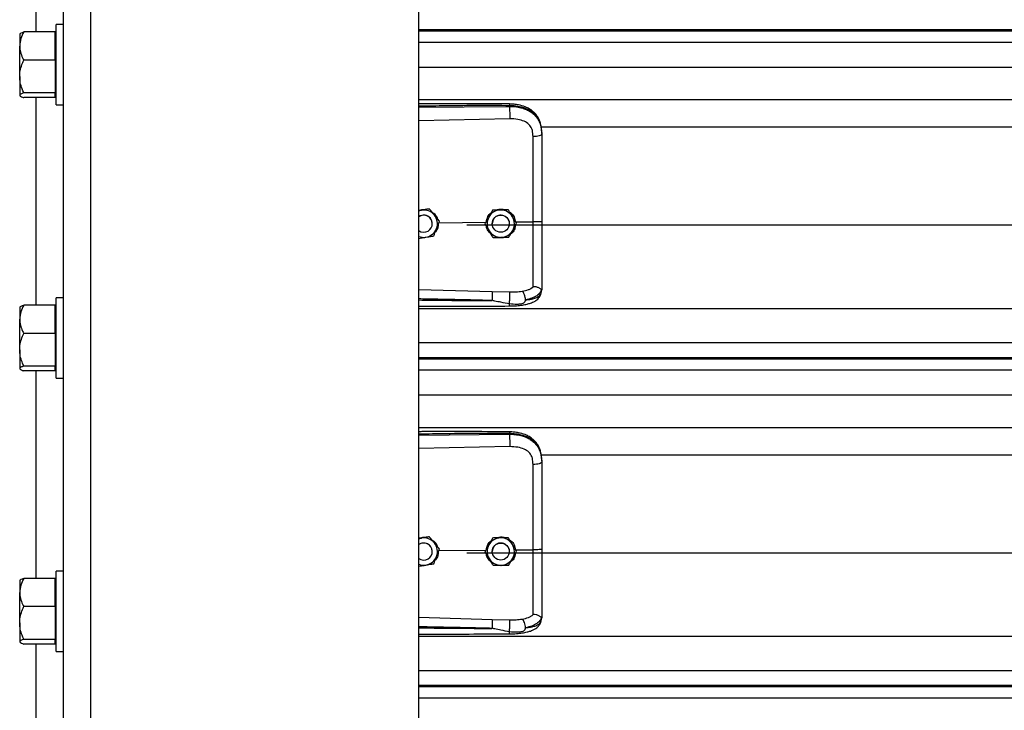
# Model space of a CAD drawing. Header units: inches. Extents: x 170 to 284, y 215 to 248.
# Tile 360 of 656: x 202.25 to 202.867, y 220.892 to 221.325. Entities that reach past the tile are written whole.
import ezdxf

# ---------------------------------------------------------------- set-up
doc = ezdxf.new("R2010")
doc.units = ezdxf.units.IN
doc.header["$LTSCALE"] = 0.25
doc.header["$MEASUREMENT"] = 0
doc.layers.add('RH FRONT OF HOOD', color=7, linetype='Continuous')

msp = doc.modelspace()

# ---------------------------------------------------------------- linework, layer by layer
at = {"layer": 'RH FRONT OF HOOD'}
for p, q in [((202.27776, 220.1328), (202.27776, 224.39328)), ((202.29488, 220.1328), (202.29488, 224.34448)), ((202.50032, 220.1328), (202.50032, 224.33325)), ((202.26064, 221.31755), (202.26064, 221.44767)), ((202.27776, 221.32216), (202.27317, 221.32216)), ((202.27317, 221.27186), (202.27317, 221.32216)), ((202.25059, 221.31649), (202.2504, 221.31627)), ((202.2504, 221.31627), (202.2504, 221.30872)), ((202.27262, 221.31755), (202.25297, 221.31755)), ((202.27262, 221.30872), (202.27262, 221.31755)), ((202.27317, 221.31627), (202.27262, 221.31627)), ((206.53264, 221.31889), (202.50032, 221.31889)), ((202.50032, 221.31825), (206.53264, 221.31825)), ((202.50032, 221.31123), (206.53264, 221.31123)), ((202.2504, 221.28963), (202.2504, 221.30872)), ((202.27262, 221.2999), (202.27262, 221.30872)), ((202.27262, 221.2999), (202.25297, 221.2999)), ((202.27262, 221.2999), (202.27262, 221.28963)), ((202.50032, 221.29555), (206.53264, 221.29555)), ((202.2504, 221.28963), (202.2504, 221.27791)), ((202.27262, 221.28963), (202.27262, 221.27936)), ((202.27262, 221.27936), (202.25297, 221.27936)), ((202.27262, 221.27791), (202.27262, 221.27936)), ((202.2504, 221.27791), (202.2504, 221.27774)), ((202.2504, 221.27774), (202.25059, 221.27752)), ((202.27262, 221.27646), (202.25297, 221.27646)), ((202.26064, 221.14634), (202.26064, 221.27646)), ((202.27262, 221.27646), (202.27262, 221.27791)), ((202.27262, 221.27774), (202.27317, 221.27774)), ((202.27317, 221.27186), (202.27776, 221.27186)), ((202.50032, 221.27516), (206.53264, 221.27516)), ((202.50032, 221.27041), (202.55717, 221.27095)), ((202.55717, 221.27095), (202.55717, 221.27136)), ((202.55727, 221.26316), (202.50032, 221.26195)), ((202.57687, 221.25808), (206.45609, 221.25808)), ((202.57737, 221.25402), (202.57737, 221.25354)), ((202.5021, 221.20588), (202.50032, 221.20559)), ((202.50698, 221.20668), (202.50605, 221.20653)), ((202.50698, 221.20668), (202.50698, 221.20668)), ((202.54662, 221.20592), (202.54662, 221.20592)), ((202.5565, 221.20607), (202.5565, 221.20607)), ((202.51286, 221.19804), (202.54256, 221.19833)), ((202.51323, 221.19902), (202.51323, 221.19902)), ((202.561, 221.1985), (202.57191, 221.19861)), ((202.50882, 221.19743), (202.50882, 221.19743)), ((202.53049, 221.19669), (206.50248, 221.19669)), ((202.5418, 221.19729), (202.5418, 221.19729)), ((202.54634, 221.19743), (202.54634, 221.19743)), ((202.55704, 221.19743), (202.55704, 221.19743)), ((202.56157, 221.19758), (202.56157, 221.19758)), ((202.50032, 221.15628), (202.54626, 221.15495)), ((202.54626, 221.15495), (202.55725, 221.15468)), ((202.57703, 221.15397), (202.57737, 221.15595)), ((202.57737, 221.15648), (202.57737, 221.15595)), ((202.27776, 221.15095), (202.27317, 221.15095)), ((202.27317, 221.10065), (202.27317, 221.15095)), ((202.25059, 221.14528), (202.2504, 221.14506)), ((202.2504, 221.14506), (202.2504, 221.13752)), ((202.27262, 221.14634), (202.25297, 221.14634)), ((202.27262, 221.13752), (202.27262, 221.14634)), ((202.27317, 221.14506), (202.27262, 221.14506)), ((202.50032, 221.14431), (206.53264, 221.14431)), ((202.2504, 221.11842), (202.2504, 221.13752)), ((202.27262, 221.12869), (202.27262, 221.13752)), ((202.27262, 221.12869), (202.25297, 221.12869)), ((202.27262, 221.12869), (202.27262, 221.11842)), ((202.2504, 221.11842), (202.2504, 221.1067)), ((202.27262, 221.11842), (202.27262, 221.10815)), ((202.50032, 221.12293), (206.53264, 221.12293)), ((206.53264, 221.11344), (202.50032, 221.11344)), ((202.50032, 221.1128), (206.53264, 221.1128)), ((202.2504, 221.1067), (202.2504, 221.10654)), ((202.2504, 221.10654), (202.25059, 221.10632)), ((202.27262, 221.10815), (202.25297, 221.10815)), ((202.27262, 221.1067), (202.27262, 221.10815)), ((202.27262, 221.10526), (202.27262, 221.1067)), ((202.27262, 221.10654), (202.27317, 221.10654)), ((202.50032, 221.10578), (206.53264, 221.10578)), ((202.27262, 221.10526), (202.25297, 221.10526)), ((202.26064, 220.97514), (202.26064, 221.10526)), ((202.27317, 221.10065), (202.27776, 221.10065)), ((202.50032, 221.0901), (206.53264, 221.0901)), ((202.50032, 221.06971), (206.53264, 221.06971)), ((202.50032, 221.06496), (202.55717, 221.0655)), ((202.55717, 221.0655), (202.55717, 221.06591)), ((202.55727, 221.05771), (202.50032, 221.0565)), ((202.57687, 221.05264), (206.45609, 221.05264)), ((202.57737, 221.04858), (202.57737, 221.04809)), ((202.50698, 221.00123), (202.50605, 221.00108)), ((202.50698, 221.00123), (202.50698, 221.00123)), ((202.54662, 221.00047), (202.54662, 221.00047)), ((202.5565, 221.00062), (202.5565, 221.00062)), ((202.5021, 221.00044), (202.50032, 221.00015)), ((202.50882, 220.99199), (202.50882, 220.99199)), ((202.51286, 220.99259), (202.54256, 220.99288)), ((202.51323, 220.99358), (202.51323, 220.99358)), ((202.53049, 220.99124), (206.50248, 220.99124)), ((202.5418, 220.99184), (202.5418, 220.99184)), ((202.54634, 220.99199), (202.54634, 220.99199)), ((202.55704, 220.99199), (202.55704, 220.99199)), ((202.561, 220.99305), (202.57191, 220.99316)), ((202.56157, 220.99214), (202.56157, 220.99214)), ((202.27776, 220.97974), (202.27317, 220.97974)), ((202.27317, 220.92944), (202.27317, 220.97974)), ((202.25059, 220.97408), (202.2504, 220.97385)), ((202.2504, 220.97385), (202.2504, 220.96631)), ((202.27262, 220.97514), (202.25297, 220.97514)), ((202.27262, 220.96631), (202.27262, 220.97514)), ((202.27317, 220.97385), (202.27262, 220.97385)), ((202.2504, 220.94722), (202.2504, 220.96631)), ((202.27262, 220.95749), (202.27262, 220.96631)), ((202.27262, 220.95749), (202.25297, 220.95749)), ((202.27262, 220.95749), (202.27262, 220.94722)), ((202.2504, 220.94722), (202.2504, 220.9355)), ((202.27262, 220.94722), (202.27262, 220.93694)), ((202.50032, 220.95083), (202.54626, 220.9495)), ((202.54626, 220.9495), (202.55725, 220.94924)), ((202.57703, 220.94852), (202.57737, 220.95051)), ((202.57737, 220.95104), (202.57737, 220.95051)), ((202.50032, 220.93886), (206.53264, 220.93886)), ((202.2504, 220.9355), (202.2504, 220.93533)), ((202.2504, 220.93533), (202.25059, 220.93511)), ((202.27262, 220.93694), (202.25297, 220.93694)), ((202.27262, 220.93405), (202.25297, 220.93405)), ((202.26064, 220.80393), (202.26064, 220.93405)), ((202.27262, 220.9355), (202.27262, 220.93694)), ((202.27262, 220.93405), (202.27262, 220.9355)), ((202.27262, 220.93533), (202.27317, 220.93533)), ((202.27317, 220.92944), (202.27776, 220.92944)), ((202.50032, 220.91748), (206.53264, 220.91748)), ((206.53264, 220.90799), (202.50032, 220.90799)), ((202.50032, 220.90736), (206.53264, 220.90736)), ((202.50032, 220.90034), (206.53264, 220.90034))]:
    msp.add_line(p, q, dxfattribs=at)
at = {"layer": 'RH FRONT OF HOOD', "flags": 128}
for points in [[(202.57737, 221.25354), (202.57726, 221.25324), (202.57695, 221.25296), (202.57645, 221.25269), (202.57578, 221.25246), (202.57495, 221.25227), (202.57401, 221.25212), (202.57298, 221.25203), (202.57191, 221.25199)], [(202.50032, 221.20539), (202.50101, 221.20563), (202.5021, 221.20588)], [(202.55628, 221.20018), (202.55688, 221.1987), (202.55704, 221.19743)], [(202.57737, 221.04809), (202.57726, 221.04779), (202.57695, 221.04751), (202.57645, 221.04724), (202.57578, 221.04701), (202.57495, 221.04682), (202.57401, 221.04667), (202.57298, 221.04658), (202.57191, 221.04654)], [(202.50032, 220.99995), (202.50101, 221.00018), (202.5021, 221.00044)], [(202.55628, 220.99473), (202.55688, 220.99326), (202.55704, 220.99199)]]:
    msp.add_lwpolyline(points, dxfattribs=at)
at = {"layer": 'RH FRONT OF HOOD'}
for centre in [(202.55169, 221.19743), (202.55169, 220.99199)]:
    msp.add_circle(centre, 0.00535, dxfattribs=at)
for centre, radius, start, end in [((202.50347, 221.19743), 0.00856, 39.24773, 99.24773), ((202.55169, 221.19743), 0.00856, 90.85968, 150.85968), ((202.55169, 221.19743), 0.00856, 30.85968, 90.85968), ((202.50347, 221.19743), 0.00535, 39.24773, 126.0719), ((202.50347, 221.19743), 0.00535, 300.00974, 126.0719), ((202.50347, 221.19743), 0.00535, 0, 39.24773), ((202.50347, 221.19743), 0.00856, 339.24773, 39.24773), ((202.55169, 221.19743), 0.00856, 150.85968, 210.85968), ((202.55169, 221.19743), 0.00535, 30.85968, 180), ((202.55169, 221.19743), 0.00856, 330.85968, 30.85968), ((202.50347, 221.19743), 0.00535, 233.9281, 300.00974), ((202.50347, 221.19743), 0.00856, 279.24773, 339.24773), ((202.55169, 221.19743), 0.00856, 210.85968, 270.85968), ((202.55169, 221.19743), 0.00856, 270.85968, 330.85968), ((202.50347, 221.19743), 0.00856, 248.40768, 279.24773), ((202.50347, 220.99199), 0.00856, 39.24773, 99.24773), ((202.55169, 220.99199), 0.00856, 90.85968, 150.85968), ((202.55169, 220.99199), 0.00856, 30.85968, 90.85968), ((202.50347, 220.99199), 0.00535, 39.24773, 126.0719), ((202.50347, 220.99199), 0.00535, 300.00974, 126.0719), ((202.50347, 220.99199), 0.00535, 0, 39.24773), ((202.50347, 220.99199), 0.00856, 339.24773, 39.24773), ((202.55169, 220.99199), 0.00856, 150.85968, 210.85968), ((202.55169, 220.99199), 0.00535, 30.85968, 180), ((202.55169, 220.99199), 0.00856, 330.85968, 30.85968), ((202.50347, 220.99199), 0.00856, 279.24773, 339.24773), ((202.50347, 220.99199), 0.00535, 233.9281, 300.00974), ((202.50347, 220.99199), 0.00856, 248.40768, 279.24773), ((202.55169, 220.99199), 0.00856, 210.85968, 270.85968), ((202.55169, 220.99199), 0.00856, 270.85968, 330.85968)]:
    msp.add_arc(centre, radius, start, end, dxfattribs=at)
for points, knots in [([(202.25297, 221.31755), (202.25229, 221.31618), (202.25092, 221.31338), (202.2504, 221.31033), (202.2504, 221.30877), (202.2504, 221.30872)], [0, 0, 0, 0, 0.484341, 0.986328, 1, 1, 1, 1]), ([(202.25066, 221.31643), (202.25071, 221.31652), (202.25089, 221.31682), (202.25185, 221.3172), (202.25271, 221.31747), (202.25297, 221.31755)], [0, 0, 0, 0, 0.237471, 0.77815, 1, 1, 1, 1]), ([(202.2504, 221.30872), (202.25049, 221.30749), (202.25069, 221.30497), (202.25185, 221.30205), (202.25271, 221.30038), (202.25297, 221.2999)], [0, 0, 0, 0, 0.4062906, 0.8272664, 1, 1, 1, 1]), ([(202.2504, 221.28963), (202.2504, 221.28986), (202.25042, 221.2914), (202.25084, 221.29427), (202.25187, 221.29745), (202.25269, 221.29929), (202.25297, 221.2999)], [0, 0, 0, 0, 0.066532, 0.435283, 0.814551, 1, 1, 1, 1]), ([(202.25297, 221.27936), (202.25258, 221.28023), (202.25168, 221.28228), (202.25064, 221.28571), (202.25048, 221.28831), (202.2504, 221.28963)], [0, 0, 0, 0, 0.26546, 0.628076, 1, 1, 1, 1]), ([(202.25297, 221.27936), (202.25229, 221.27913), (202.25092, 221.27867), (202.2504, 221.27817), (202.2504, 221.27792), (202.2504, 221.27791)], [0, 0, 0, 0, 0.484341, 0.986328, 1, 1, 1, 1]), ([(202.2504, 221.27791), (202.25049, 221.27771), (202.25069, 221.27729), (202.25185, 221.27681), (202.25271, 221.27654), (202.25297, 221.27646)], [0, 0, 0, 0, 0.406291, 0.827266, 1, 1, 1, 1]), ([(202.55715, 221.27245), (202.54794, 221.27252), (202.52985, 221.27265), (202.5109, 221.2726), (202.50118, 221.27254), (202.50032, 221.27254)], [0, 0, 0, 0, 0.486583, 0.954841, 1, 1, 1, 1]), ([(202.57728, 221.25607), (202.57716, 221.25714), (202.57695, 221.25908), (202.5762, 221.26159), (202.57534, 221.2635), (202.57427, 221.26526), (202.57295, 221.26685), (202.57148, 221.26814), (202.57011, 221.2691), (202.56867, 221.26993), (202.56629, 221.271), (202.56335, 221.27181), (202.56004, 221.27234), (202.55815, 221.27241), (202.55715, 221.27245)], [0, 0, 0, 0, 0.108447, 0.196305, 0.269183, 0.327997, 0.41496, 0.491641, 0.538976, 0.594191, 0.669415, 0.814855, 0.902261, 1, 1, 1, 1]), ([(202.55715, 221.27244), (202.55715, 221.27244), (202.55716, 221.27245), (202.55716, 221.27234), (202.55717, 221.27205), (202.55717, 221.27163), (202.55717, 221.27136)], [0, 0, 0, 0, 0.097876, 0.335386, 0.567961, 1, 1, 1, 1]), ([(202.55717, 221.27136), (202.55087, 221.2714), (202.53763, 221.27148), (202.51868, 221.2713), (202.50604, 221.27108), (202.50032, 221.27098)], [0, 0, 0, 0, 0.33267, 0.698436, 1, 1, 1, 1]), ([(202.57737, 221.25402), (202.5773, 221.25538), (202.57719, 221.25794), (202.57622, 221.26143), (202.57493, 221.26384), (202.57356, 221.26555), (202.57248, 221.26659), (202.57142, 221.26742), (202.57043, 221.26808), (202.5692, 221.26877), (202.5676, 221.2695), (202.56494, 221.27041), (202.5614, 221.27117), (202.5585, 221.2713), (202.55717, 221.27136)], [0, 0, 0, 0, 0.130716, 0.246761, 0.357793, 0.417097, 0.479148, 0.517715, 0.55909, 0.603295, 0.663348, 0.735369, 0.879208, 1, 1, 1, 1]), ([(202.55717, 221.27095), (202.55719, 221.27037), (202.55724, 221.26918), (202.55728, 221.26695), (202.55729, 221.26477), (202.55728, 221.26368), (202.55727, 221.26316)], [0, 0, 0, 0, 0.240694, 0.5, 0.759306, 1, 1, 1, 1]), ([(202.55717, 221.27095), (202.55837, 221.27092), (202.5608, 221.27085), (202.56413, 221.27023), (202.56711, 221.26929), (202.56964, 221.26808), (202.57189, 221.26653), (202.57375, 221.2647), (202.57524, 221.26256), (202.57641, 221.26001), (202.57721, 221.25693), (202.57731, 221.25468), (202.57737, 221.25354)], [0, 0, 0, 0, 0.109401, 0.222347, 0.315179, 0.410223, 0.501275, 0.594601, 0.683449, 0.774533, 0.885821, 1, 1, 1, 1]), ([(202.57148, 221.25592), (202.57148, 221.25592), (202.57138, 221.25628), (202.57089, 221.25769), (202.56935, 221.25989), (202.56628, 221.26179), (202.56217, 221.263), (202.55901, 221.2631), (202.55727, 221.26316)], [0, 0, 0, 0, 0.000004, 0.065095, 0.26167, 0.475311, 0.709366, 1, 1, 1, 1]), ([(202.57191, 221.25199), (202.57184, 221.25331), (202.57177, 221.25464), (202.57148, 221.25592), (202.57148, 221.25592)], [0, 0, 0, 0, 0.99998, 1, 1, 1, 1]), ([(202.57737, 221.25354), (202.57737, 221.24991), (202.57737, 221.24264), (202.57737, 221.23155), (202.57737, 221.22037), (202.57737, 221.2094), (202.57737, 221.20216), (202.57737, 221.19868)], [0, 0, 0, 0, 0.202757, 0.406104, 0.60886, 0.812207, 1, 1, 1, 1]), ([(202.57191, 221.19861), (202.57191, 221.19861), (202.57191, 221.20199), (202.57191, 221.20904), (202.57191, 221.21971), (202.57191, 221.23059), (202.57191, 221.24138), (202.57191, 221.24845), (202.57191, 221.25199)], [0, 0, 0, 0, 0.000001, 0.187792, 0.390844, 0.593896, 0.796948, 1, 1, 1, 1]), ([(202.50032, 221.20571), (202.50116, 221.20599), (202.50257, 221.20647), (202.50404, 221.20635), (202.50464, 221.2063)], [0, 0, 0, 0, 0.5943977, 1, 1, 1, 1]), ([(202.50698, 221.20668), (202.5063, 221.20657), (202.50493, 221.20635), (202.50327, 221.20607), (202.50232, 221.20592), (202.5021, 221.20588)], [0, 0, 0, 0, 0.4299704, 0.8700602, 1, 1, 1, 1]), ([(202.5101, 221.20285), (202.50998, 221.203), (202.50901, 221.20419), (202.50795, 221.20549), (202.50707, 221.20656), (202.50698, 221.20668)], [0, 0, 0, 0, 0.115647, 0.904534, 1, 1, 1, 1]), ([(202.5101, 221.20285), (202.50998, 221.203), (202.50901, 221.20419), (202.50795, 221.20549), (202.50707, 221.20656), (202.50698, 221.20668)], [0, 0, 0, 0, 0.115647, 0.904534, 1, 1, 1, 1]), ([(202.50825, 221.20498), (202.5089, 221.20456), (202.51039, 221.20357), (202.51169, 221.20184), (202.51197, 221.2006), (202.51202, 221.20036)], [0, 0, 0, 0, 0.381422, 0.875754, 1, 1, 1, 1]), ([(202.54272, 221.19893), (202.54288, 221.19969), (202.54326, 221.20144), (202.54439, 221.20328), (202.54543, 221.20401), (202.54563, 221.20415)], [0, 0, 0, 0, 0.377677, 0.881161, 1, 1, 1, 1]), ([(202.54662, 221.20592), (202.54628, 221.20532), (202.54561, 221.20411), (202.54479, 221.20264), (202.54432, 221.2018), (202.54421, 221.2016)], [0, 0, 0, 0, 0.42997, 0.87006, 1, 1, 1, 1]), ([(202.54662, 221.20592), (202.54628, 221.20532), (202.54561, 221.20411), (202.54479, 221.20264), (202.54432, 221.2018), (202.54421, 221.2016)], [0, 0, 0, 0, 0.42997, 0.87006, 1, 1, 1, 1]), ([(202.55156, 221.206), (202.55029, 221.20598), (202.54859, 221.20595), (202.54701, 221.20593), (202.54662, 221.20592)], [0, 0, 0, 0, 0.749773, 1, 1, 1, 1]), ([(202.55156, 221.20599), (202.55029, 221.20597), (202.54859, 221.20595), (202.54701, 221.20593), (202.54662, 221.20592)], [0, 0, 0, 0, 0.749773, 1, 1, 1, 1]), ([(202.54876, 221.20595), (202.54933, 221.20617), (202.55051, 221.20661), (202.55256, 221.20666), (202.55389, 221.20626), (202.55461, 221.20604)], [0, 0, 0, 0, 0.30274, 0.628644, 1, 1, 1, 1]), ([(202.5565, 221.20607), (202.55581, 221.20606), (202.55443, 221.20604), (202.55274, 221.20601), (202.55178, 221.206), (202.55156, 221.20599)], [0, 0, 0, 0, 0.42997, 0.87006, 1, 1, 1, 1]), ([(202.5565, 221.20607), (202.55581, 221.20606), (202.55443, 221.20604), (202.55274, 221.20601), (202.55178, 221.206), (202.55156, 221.206)], [0, 0, 0, 0, 0.42997, 0.87006, 1, 1, 1, 1]), ([(202.55903, 221.20183), (202.55893, 221.20199), (202.55815, 221.20331), (202.55729, 221.20475), (202.55658, 221.20594), (202.5565, 221.20607)], [0, 0, 0, 0, 0.115647, 0.904534, 1, 1, 1, 1]), ([(202.55903, 221.20183), (202.55893, 221.202), (202.55815, 221.20331), (202.55729, 221.20475), (202.55658, 221.20594), (202.5565, 221.20607)], [0, 0, 0, 0, 0.115647, 0.904534, 1, 1, 1, 1]), ([(202.55737, 221.20461), (202.55762, 221.20446), (202.55875, 221.20377), (202.56023, 221.20168), (202.56073, 221.19958), (202.561, 221.1985)], [0, 0, 0, 0, 0.117443, 0.542782, 1, 1, 1, 1]), ([(202.51323, 221.19902), (202.51297, 221.19935), (202.51197, 221.20057), (202.51089, 221.20188), (202.5101, 221.20285)], [0, 0, 0, 0, 0.264307, 1, 1, 1, 1]), ([(202.51323, 221.19902), (202.51297, 221.19935), (202.51197, 221.20057), (202.51089, 221.20189), (202.5101, 221.20285)], [0, 0, 0, 0, 0.264307, 1, 1, 1, 1]), ([(202.51148, 221.1944), (202.51193, 221.19559), (202.51253, 221.19718), (202.51309, 221.19865), (202.51323, 221.19902)], [0, 0, 0, 0, 0.749773, 1, 1, 1, 1]), ([(202.54421, 221.2016), (202.54359, 221.20049), (202.54276, 221.19901), (202.54199, 221.19763), (202.5418, 221.19729)], [0, 0, 0, 0, 0.7497734, 1, 1, 1, 1]), ([(202.54421, 221.2016), (202.54359, 221.20049), (202.54276, 221.19901), (202.54199, 221.19763), (202.5418, 221.19729)], [0, 0, 0, 0, 0.749773, 1, 1, 1, 1]), ([(202.56157, 221.19758), (202.56136, 221.19794), (202.56054, 221.1993), (202.55967, 221.20075), (202.55903, 221.20183)], [0, 0, 0, 0, 0.264307, 1, 1, 1, 1]), ([(202.56157, 221.19758), (202.56136, 221.19794), (202.56054, 221.1993), (202.55967, 221.20076), (202.55903, 221.20183)], [0, 0, 0, 0, 0.264307, 1, 1, 1, 1]), ([(202.57737, 221.19868), (202.57729, 221.19866), (202.57712, 221.19864), (202.57587, 221.19861), (202.57407, 221.1986), (202.57263, 221.1986), (202.57191, 221.19861)], [0, 0, 0, 0, 0.250001, 0.500001, 0.750001, 1, 1, 1, 1]), ([(202.57191, 221.15792), (202.57191, 221.15818), (202.57191, 221.15975), (202.57191, 221.16318), (202.57191, 221.16879), (202.57191, 221.17523), (202.57191, 221.18245), (202.57191, 221.19033), (202.57191, 221.19585), (202.57191, 221.19861), (202.57191, 221.19861)], [0, 0, 0, 0, 0.031558, 0.189146, 0.346734, 0.504328, 0.661923, 0.83096, 0.999998, 1, 1, 1, 1]), ([(202.57737, 221.19868), (202.57737, 221.19564), (202.57737, 221.18946), (202.57737, 221.18068), (202.57737, 221.17251), (202.57737, 221.16593), (202.57737, 221.16054), (202.57737, 221.15784), (202.57737, 221.15648)], [0, 0, 0, 0, 0.187091, 0.380392, 0.555876, 0.736448, 0.867195, 1, 1, 1, 1]), ([(202.50973, 221.18978), (202.50997, 221.19042), (202.51046, 221.19171), (202.51106, 221.19329), (202.5114, 221.1942), (202.51148, 221.1944)], [0, 0, 0, 0, 0.42997, 0.87006, 1, 1, 1, 1]), ([(202.51256, 221.19727), (202.51249, 221.19644), (202.51233, 221.19468), (202.51148, 221.19287), (202.51069, 221.19217), (202.5106, 221.19209)], [0, 0, 0, 0, 0.439592, 0.936516, 1, 1, 1, 1]), ([(202.54434, 221.19304), (202.54424, 221.19321), (202.54345, 221.19452), (202.54259, 221.19596), (202.54188, 221.19716), (202.5418, 221.19729)], [0, 0, 0, 0, 0.115647, 0.904534, 1, 1, 1, 1]), ([(202.54562, 221.1909), (202.54497, 221.19156), (202.54362, 221.19293), (202.54272, 221.1948), (202.54267, 221.19582), (202.54267, 221.19583)], [0, 0, 0, 0, 0.479701, 0.993135, 1, 1, 1, 1]), ([(202.54687, 221.1888), (202.54666, 221.18916), (202.54585, 221.19052), (202.54498, 221.19197), (202.54434, 221.19304)], [0, 0, 0, 0, 0.264307, 1, 1, 1, 1]), ([(202.55676, 221.18895), (202.55709, 221.18955), (202.55776, 221.19076), (202.55858, 221.19223), (202.55906, 221.19307), (202.55916, 221.19327)], [0, 0, 0, 0, 0.42997, 0.87006, 1, 1, 1, 1]), ([(202.56089, 221.19636), (202.56078, 221.19565), (202.56051, 221.19398), (202.55936, 221.19206), (202.55823, 221.1912), (202.55786, 221.19093)], [0, 0, 0, 0, 0.335649, 0.786425, 1, 1, 1, 1]), ([(202.55916, 221.19327), (202.55978, 221.19438), (202.56061, 221.19586), (202.56138, 221.19724), (202.56157, 221.19758)], [0, 0, 0, 0, 0.7497734, 1, 1, 1, 1]), ([(202.50032, 221.18825), (202.50088, 221.18834), (202.50214, 221.18854), (202.50368, 221.18879), (202.50463, 221.18895), (202.50485, 221.18899)], [0, 0, 0, 0, 0.38442, 0.859677, 1, 1, 1, 1]), ([(202.50485, 221.18899), (202.50611, 221.18919), (202.50778, 221.18946), (202.50934, 221.18972), (202.50973, 221.18978)], [0, 0, 0, 0, 0.749773, 1, 1, 1, 1]), ([(202.54687, 221.1888), (202.54756, 221.18881), (202.54894, 221.18883), (202.55063, 221.18886), (202.55159, 221.18887), (202.55181, 221.18888)], [0, 0, 0, 0, 0.42997, 0.87006, 1, 1, 1, 1]), ([(202.55396, 221.18891), (202.55386, 221.18887), (202.55309, 221.18857), (202.55179, 221.18851), (202.55069, 221.18876), (202.55029, 221.18885)], [0, 0, 0, 0, 0.081672, 0.673462, 1, 1, 1, 1]), ([(202.55181, 221.18888), (202.55309, 221.18889), (202.55478, 221.18892), (202.55636, 221.18894), (202.55676, 221.18895)], [0, 0, 0, 0, 0.749773, 1, 1, 1, 1]), ([(202.54626, 221.15495), (202.54627, 221.15471), (202.54628, 221.15434), (202.54627, 221.15348), (202.54627, 221.1527), (202.54625, 221.15184), (202.54623, 221.15068), (202.5462, 221.14984), (202.54618, 221.14929)], [0, 0, 0, 0, 0.239451, 0.368346, 0.499976, 0.631611, 0.760516, 1, 1, 1, 1]), ([(202.55716, 221.14711), (202.55718, 221.14735), (202.55721, 221.14786), (202.55725, 221.14887), (202.55729, 221.15006), (202.55731, 221.15133), (202.55732, 221.15253), (202.55731, 221.15353), (202.55728, 221.15427), (202.55726, 221.15455), (202.55725, 221.15468)], [0, 0, 0, 0, 0.1098512, 0.2317256, 0.3631777, 0.5, 0.6368223, 0.7682744, 0.8901488, 1, 1, 1, 1]), ([(202.55725, 221.15468), (202.5586, 221.15468), (202.5613, 221.15466), (202.56381, 221.15495), (202.56506, 221.15509)], [0, 0, 0, 0, 0.500392, 1, 1, 1, 1]), ([(202.56507, 221.15509), (202.56645, 221.15538), (202.56853, 221.15582), (202.57071, 221.15686), (202.57151, 221.15756), (202.57191, 221.15792)], [0, 0, 0, 0, 0.490199, 0.7438847, 1, 1, 1, 1]), ([(202.56716, 221.14969), (202.56714, 221.15022), (202.56709, 221.15132), (202.56661, 221.15298), (202.56591, 221.15437), (202.56534, 221.15486), (202.56507, 221.15509)], [0, 0, 0, 0, 0.240562, 0.499746, 0.759069, 1, 1, 1, 1]), ([(202.57717, 221.15623), (202.5769, 221.15551), (202.57633, 221.15403), (202.57428, 221.15219), (202.57129, 221.15064), (202.56856, 221.15001), (202.56716, 221.14969)], [0, 0, 0, 0, 0.230526, 0.473488, 0.729738, 1, 1, 1, 1]), ([(202.57717, 221.15623), (202.57712, 221.15622), (202.57702, 221.15621), (202.57673, 221.15639), (202.57626, 221.15672), (202.57539, 221.1573), (202.57391, 221.15792), (202.57257, 221.15792), (202.57191, 221.15792)], [0, 0, 0, 0, 0.1136769, 0.2333502, 0.3620694, 0.5019164, 0.7557449, 1, 1, 1, 1]), ([(202.57737, 221.15648), (202.57737, 221.15648), (202.57737, 221.15647), (202.57736, 221.15637), (202.57726, 221.15629), (202.57717, 221.15622)], [0, 0, 0, 0, 0.011935, 0.118982, 1, 1, 1, 1]), ([(202.54618, 221.14929), (202.54228, 221.14939), (202.53401, 221.1496), (202.5209, 221.14988), (202.50995, 221.15009), (202.50294, 221.15022), (202.50076, 221.15026), (202.50032, 221.15027)], [0, 0, 0, 0, 0.25516, 0.541071, 0.857735, 0.971288, 1, 1, 1, 1]), ([(202.50032, 221.14962), (202.50292, 221.14959), (202.50799, 221.14953), (202.51555, 221.14945), (202.5232, 221.14938), (202.53096, 221.14933), (202.53868, 221.14929), (202.54372, 221.14929), (202.54618, 221.14929)], [0, 0, 0, 0, 0.169941, 0.331425, 0.494842, 0.670531, 0.838916, 1, 1, 1, 1]), ([(202.55716, 221.14711), (202.55538, 221.14746), (202.55232, 221.14805), (202.54889, 221.14877), (202.54715, 221.14913), (202.54665, 221.14923), (202.5465, 221.14926), (202.54645, 221.14927)], [0, 0, 0, 0, 0.50228, 0.861696, 0.958427, 0.986103, 1, 1, 1, 1]), ([(202.55711, 221.14586), (202.5586, 221.1459), (202.56138, 221.14596), (202.56512, 221.14639), (202.56799, 221.14695), (202.57009, 221.14755), (202.57168, 221.14816), (202.57305, 221.14886), (202.57433, 221.14974), (202.57545, 221.15082), (202.57647, 221.15223), (202.57682, 221.15334), (202.57701, 221.15392)], [0, 0, 0, 0, 0.169691, 0.317141, 0.442436, 0.538436, 0.608329, 0.684096, 0.742678, 0.815168, 0.901564, 1, 1, 1, 1]), ([(202.56717, 221.14969), (202.56709, 221.14932), (202.56699, 221.1488), (202.56661, 221.1482), (202.56619, 221.14777), (202.56539, 221.14733), (202.56391, 221.14697), (202.56115, 221.14673), (202.55876, 221.14696), (202.55716, 221.14711)], [0, 0, 0, 0, 0.100127, 0.139586, 0.189714, 0.258234, 0.369736, 0.580348, 1, 1, 1, 1]), ([(202.56717, 221.14969), (202.56771, 221.14975), (202.56902, 221.14989), (202.57042, 221.15011), (202.57137, 221.15031), (202.5726, 221.15059), (202.57429, 221.15115), (202.57611, 221.15228), (202.57672, 221.15339), (202.57703, 221.15397)], [0, 0, 0, 0, 0.109188, 0.260819, 0.307798, 0.335524, 0.562789, 0.774954, 1, 1, 1, 1]), ([(202.25297, 221.14634), (202.25229, 221.14497), (202.25092, 221.14218), (202.2504, 221.13913), (202.2504, 221.13756), (202.2504, 221.13752)], [0, 0, 0, 0, 0.484341, 0.986328, 1, 1, 1, 1]), ([(202.25066, 221.14523), (202.25071, 221.14532), (202.25089, 221.14562), (202.25185, 221.14599), (202.25271, 221.14626), (202.25297, 221.14634)], [0, 0, 0, 0, 0.237471, 0.77815, 1, 1, 1, 1]), ([(202.50032, 221.14572), (202.50399, 221.14572), (202.51546, 221.14573), (202.53439, 221.14575), (202.54966, 221.14583), (202.55711, 221.14586)], [0, 0, 0, 0, 0.1936599, 0.6060178, 1, 1, 1, 1]), ([(202.55711, 221.14588), (202.55711, 221.14588), (202.55712, 221.14581), (202.55713, 221.146), (202.55715, 221.14633), (202.55715, 221.14676), (202.55716, 221.14705), (202.55716, 221.14711)], [0, 0, 0, 0, 0.034367, 0.324567, 0.621015, 0.917463, 1, 1, 1, 1]), ([(202.2504, 221.13752), (202.25049, 221.13628), (202.25069, 221.13377), (202.25185, 221.13084), (202.25271, 221.12918), (202.25297, 221.12869)], [0, 0, 0, 0, 0.4062906, 0.8272664, 1, 1, 1, 1]), ([(202.2504, 221.11842), (202.2504, 221.11866), (202.25042, 221.1202), (202.25084, 221.12307), (202.25187, 221.12624), (202.25269, 221.12809), (202.25297, 221.12869)], [0, 0, 0, 0, 0.066532, 0.435283, 0.814551, 1, 1, 1, 1]), ([(202.25297, 221.10815), (202.25258, 221.10902), (202.25168, 221.11108), (202.25064, 221.11451), (202.25048, 221.11711), (202.2504, 221.11842)], [0, 0, 0, 0, 0.26546, 0.628076, 1, 1, 1, 1]), ([(202.25297, 221.10815), (202.25229, 221.10792), (202.25092, 221.10747), (202.2504, 221.10697), (202.2504, 221.10671), (202.2504, 221.1067)], [0, 0, 0, 0, 0.4843414, 0.9863277, 1, 1, 1, 1]), ([(202.2504, 221.1067), (202.25049, 221.1065), (202.25069, 221.10609), (202.25185, 221.10561), (202.25271, 221.10533), (202.25297, 221.10526)], [0, 0, 0, 0, 0.406291, 0.827266, 1, 1, 1, 1]), ([(202.55715, 221.067), (202.54794, 221.06707), (202.52985, 221.06721), (202.5109, 221.06715), (202.50118, 221.0671), (202.50032, 221.06709)], [0, 0, 0, 0, 0.486583, 0.954841, 1, 1, 1, 1]), ([(202.55717, 221.06591), (202.55087, 221.06595), (202.53763, 221.06603), (202.51868, 221.06585), (202.50604, 221.06563), (202.50032, 221.06553)], [0, 0, 0, 0, 0.33267, 0.698436, 1, 1, 1, 1]), ([(202.57728, 221.05062), (202.57716, 221.05169), (202.57695, 221.05363), (202.5762, 221.05615), (202.57534, 221.05806), (202.57427, 221.05981), (202.57295, 221.0614), (202.57148, 221.06269), (202.57011, 221.06365), (202.56867, 221.06448), (202.56629, 221.06555), (202.56335, 221.06636), (202.56004, 221.06689), (202.55815, 221.06697), (202.55715, 221.067)], [0, 0, 0, 0, 0.108447, 0.196305, 0.269183, 0.327997, 0.41496, 0.491641, 0.538976, 0.594191, 0.669415, 0.814855, 0.902261, 1, 1, 1, 1]), ([(202.55715, 221.06699), (202.55715, 221.06699), (202.55716, 221.06701), (202.55716, 221.06689), (202.55717, 221.0666), (202.55717, 221.06618), (202.55717, 221.06591)], [0, 0, 0, 0, 0.097876, 0.335386, 0.567961, 1, 1, 1, 1]), ([(202.57737, 221.04858), (202.5773, 221.04993), (202.57719, 221.05249), (202.57622, 221.05599), (202.57493, 221.0584), (202.57356, 221.0601), (202.57248, 221.06114), (202.57142, 221.06197), (202.57043, 221.06263), (202.5692, 221.06333), (202.5676, 221.06405), (202.56494, 221.06496), (202.5614, 221.06572), (202.5585, 221.06585), (202.55717, 221.06591)], [0, 0, 0, 0, 0.130716, 0.246761, 0.357793, 0.417097, 0.479148, 0.517715, 0.55909, 0.603295, 0.663348, 0.735369, 0.879208, 1, 1, 1, 1]), ([(202.55717, 221.0655), (202.55719, 221.06492), (202.55724, 221.06373), (202.55728, 221.0615), (202.55729, 221.05933), (202.55728, 221.05824), (202.55727, 221.05771)], [0, 0, 0, 0, 0.240694, 0.5, 0.759306, 1, 1, 1, 1]), ([(202.55717, 221.0655), (202.55837, 221.06547), (202.5608, 221.0654), (202.56413, 221.06479), (202.56711, 221.06384), (202.56964, 221.06263), (202.57189, 221.06108), (202.57375, 221.05925), (202.57524, 221.05711), (202.57641, 221.05456), (202.57721, 221.05148), (202.57731, 221.04923), (202.57737, 221.04809)], [0, 0, 0, 0, 0.109401, 0.222347, 0.315179, 0.410223, 0.501275, 0.594601, 0.683449, 0.774533, 0.885821, 1, 1, 1, 1]), ([(202.57148, 221.05047), (202.57148, 221.05047), (202.57138, 221.05083), (202.57089, 221.05224), (202.56935, 221.05444), (202.56628, 221.05635), (202.56217, 221.05756), (202.55901, 221.05766), (202.55727, 221.05771)], [0, 0, 0, 0, 0.000004, 0.065095, 0.26167, 0.475311, 0.709366, 1, 1, 1, 1]), ([(202.57191, 221.04654), (202.57184, 221.04787), (202.57177, 221.04919), (202.57148, 221.05047), (202.57148, 221.05047)], [0, 0, 0, 0, 0.99998, 1, 1, 1, 1]), ([(202.57191, 220.99316), (202.57191, 220.99316), (202.57191, 220.99655), (202.57191, 221.00359), (202.57191, 221.01426), (202.57191, 221.02514), (202.57191, 221.03593), (202.57191, 221.043), (202.57191, 221.04654)], [0, 0, 0, 0, 0.000001, 0.187792, 0.390844, 0.593896, 0.796948, 1, 1, 1, 1]), ([(202.57737, 221.04809), (202.57737, 221.04446), (202.57737, 221.03719), (202.57737, 221.02611), (202.57737, 221.01492), (202.57737, 221.00396), (202.57737, 220.99671), (202.57737, 220.99323)], [0, 0, 0, 0, 0.202757, 0.406104, 0.60886, 0.812207, 1, 1, 1, 1]), ([(202.50032, 221.00027), (202.50116, 221.00055), (202.50257, 221.00102), (202.50404, 221.0009), (202.50464, 221.00085)], [0, 0, 0, 0, 0.594398, 1, 1, 1, 1]), ([(202.50698, 221.00123), (202.5063, 221.00112), (202.50493, 221.0009), (202.50327, 221.00063), (202.50232, 221.00047), (202.5021, 221.00044)], [0, 0, 0, 0, 0.42997, 0.87006, 1, 1, 1, 1]), ([(202.5101, 220.9974), (202.50998, 220.99755), (202.50901, 220.99874), (202.50795, 221.00004), (202.50707, 221.00111), (202.50698, 221.00123)], [0, 0, 0, 0, 0.1156469, 0.9045343, 1, 1, 1, 1]), ([(202.5101, 220.9974), (202.50998, 220.99756), (202.50901, 220.99874), (202.50795, 221.00004), (202.50707, 221.00112), (202.50698, 221.00123)], [0, 0, 0, 0, 0.115647, 0.904534, 1, 1, 1, 1]), ([(202.54662, 221.00047), (202.54628, 220.99987), (202.54561, 220.99866), (202.54479, 220.99719), (202.54432, 220.99635), (202.54421, 220.99616)], [0, 0, 0, 0, 0.42997, 0.87006, 1, 1, 1, 1]), ([(202.54662, 221.00047), (202.54628, 220.99988), (202.54561, 220.99867), (202.54479, 220.99719), (202.54432, 220.99635), (202.54421, 220.99616)], [0, 0, 0, 0, 0.42997, 0.87006, 1, 1, 1, 1]), ([(202.55156, 221.00055), (202.55029, 221.00053), (202.54859, 221.0005), (202.54701, 221.00048), (202.54662, 221.00047)], [0, 0, 0, 0, 0.749773, 1, 1, 1, 1]), ([(202.55156, 221.00055), (202.55029, 221.00053), (202.54859, 221.0005), (202.54701, 221.00048), (202.54662, 221.00047)], [0, 0, 0, 0, 0.749773, 1, 1, 1, 1]), ([(202.54876, 221.00051), (202.54933, 221.00072), (202.55051, 221.00116), (202.55256, 221.00122), (202.55389, 221.00081), (202.55461, 221.00059)], [0, 0, 0, 0, 0.30274, 0.628644, 1, 1, 1, 1]), ([(202.5565, 221.00062), (202.55581, 221.00061), (202.55443, 221.00059), (202.55274, 221.00056), (202.55178, 221.00055), (202.55156, 221.00055)], [0, 0, 0, 0, 0.4299704, 0.8700602, 1, 1, 1, 1]), ([(202.5565, 221.00062), (202.55581, 221.00061), (202.55443, 221.00059), (202.55274, 221.00057), (202.55178, 221.00055), (202.55156, 221.00055)], [0, 0, 0, 0, 0.42997, 0.87006, 1, 1, 1, 1]), ([(202.55903, 220.99638), (202.55893, 220.99655), (202.55815, 220.99786), (202.55729, 220.9993), (202.55658, 221.00049), (202.5565, 221.00062)], [0, 0, 0, 0, 0.115647, 0.904534, 1, 1, 1, 1]), ([(202.55903, 220.99638), (202.55893, 220.99655), (202.55815, 220.99786), (202.55729, 220.9993), (202.55658, 221.00049), (202.5565, 221.00062)], [0, 0, 0, 0, 0.115647, 0.904534, 1, 1, 1, 1]), ([(202.50825, 220.99954), (202.5089, 220.99911), (202.51039, 220.99813), (202.51169, 220.99639), (202.51197, 220.99516), (202.51202, 220.99491)], [0, 0, 0, 0, 0.381422, 0.875754, 1, 1, 1, 1]), ([(202.51323, 220.99358), (202.51297, 220.9939), (202.51197, 220.99512), (202.51089, 220.99644), (202.5101, 220.9974)], [0, 0, 0, 0, 0.264307, 1, 1, 1, 1]), ([(202.51323, 220.99358), (202.51297, 220.9939), (202.51197, 220.99512), (202.51089, 220.99644), (202.5101, 220.9974)], [0, 0, 0, 0, 0.264307, 1, 1, 1, 1]), ([(202.54421, 220.99616), (202.54359, 220.99504), (202.54276, 220.99356), (202.54199, 220.99218), (202.5418, 220.99184)], [0, 0, 0, 0, 0.749773, 1, 1, 1, 1]), ([(202.54421, 220.99616), (202.54359, 220.99505), (202.54276, 220.99356), (202.54199, 220.99219), (202.5418, 220.99184)], [0, 0, 0, 0, 0.749773, 1, 1, 1, 1]), ([(202.54272, 220.99349), (202.54288, 220.99424), (202.54326, 220.99599), (202.54439, 220.99783), (202.54543, 220.99856), (202.54563, 220.9987)], [0, 0, 0, 0, 0.377677, 0.881161, 1, 1, 1, 1]), ([(202.55737, 220.99916), (202.55762, 220.99901), (202.55875, 220.99833), (202.56023, 220.99623), (202.56073, 220.99414), (202.561, 220.99305)], [0, 0, 0, 0, 0.117443, 0.542782, 1, 1, 1, 1]), ([(202.56157, 220.99214), (202.56136, 220.99249), (202.56054, 220.99385), (202.55967, 220.99531), (202.55903, 220.99638)], [0, 0, 0, 0, 0.264307, 1, 1, 1, 1]), ([(202.56157, 220.99214), (202.56136, 220.9925), (202.56054, 220.99385), (202.55967, 220.99531), (202.55903, 220.99638)], [0, 0, 0, 0, 0.2643068, 1, 1, 1, 1]), ([(202.50973, 220.98433), (202.50997, 220.98497), (202.51046, 220.98627), (202.51106, 220.98784), (202.5114, 220.98875), (202.51148, 220.98895)], [0, 0, 0, 0, 0.42997, 0.87006, 1, 1, 1, 1]), ([(202.51256, 220.99182), (202.51249, 220.99099), (202.51233, 220.98923), (202.51148, 220.98743), (202.51069, 220.98672), (202.5106, 220.98665)], [0, 0, 0, 0, 0.439592, 0.936516, 1, 1, 1, 1]), ([(202.51148, 220.98895), (202.51193, 220.99014), (202.51253, 220.99173), (202.51309, 220.99321), (202.51323, 220.99358)], [0, 0, 0, 0, 0.749773, 1, 1, 1, 1]), ([(202.54434, 220.9876), (202.54424, 220.98776), (202.54345, 220.98908), (202.54259, 220.99052), (202.54188, 220.99171), (202.5418, 220.99184)], [0, 0, 0, 0, 0.115647, 0.904534, 1, 1, 1, 1]), ([(202.54562, 220.98545), (202.54497, 220.98611), (202.54362, 220.98749), (202.54272, 220.98936), (202.54267, 220.99037), (202.54267, 220.99038)], [0, 0, 0, 0, 0.4797011, 0.9931348, 1, 1, 1, 1]), ([(202.56089, 220.99092), (202.56078, 220.9902), (202.56051, 220.98853), (202.55936, 220.98661), (202.55823, 220.98576), (202.55786, 220.98548)], [0, 0, 0, 0, 0.335649, 0.786425, 1, 1, 1, 1]), ([(202.55916, 220.98782), (202.55978, 220.98893), (202.56061, 220.99041), (202.56138, 220.99179), (202.56157, 220.99214)], [0, 0, 0, 0, 0.7497734, 1, 1, 1, 1]), ([(202.57737, 220.99323), (202.57729, 220.99322), (202.57712, 220.99319), (202.57587, 220.99317), (202.57407, 220.99315), (202.57263, 220.99316), (202.57191, 220.99316)], [0, 0, 0, 0, 0.250001, 0.500001, 0.750001, 1, 1, 1, 1]), ([(202.57191, 220.95247), (202.57191, 220.95273), (202.57191, 220.95431), (202.57191, 220.95774), (202.57191, 220.96334), (202.57191, 220.96978), (202.57191, 220.977), (202.57191, 220.98488), (202.57191, 220.99041), (202.57191, 220.99316), (202.57191, 220.99316)], [0, 0, 0, 0, 0.031558, 0.189146, 0.346734, 0.504328, 0.661923, 0.83096, 0.999998, 1, 1, 1, 1]), ([(202.57737, 220.99323), (202.57737, 220.99019), (202.57737, 220.98402), (202.57737, 220.97523), (202.57737, 220.96706), (202.57737, 220.96048), (202.57737, 220.9551), (202.57737, 220.9524), (202.57737, 220.95104)], [0, 0, 0, 0, 0.187091, 0.380392, 0.555876, 0.736448, 0.867195, 1, 1, 1, 1]), ([(202.50032, 220.9828), (202.50088, 220.98289), (202.50214, 220.9831), (202.50368, 220.98335), (202.50463, 220.9835), (202.50485, 220.98354)], [0, 0, 0, 0, 0.38442, 0.859677, 1, 1, 1, 1]), ([(202.50485, 220.98354), (202.50611, 220.98374), (202.50778, 220.98402), (202.50934, 220.98427), (202.50973, 220.98433)], [0, 0, 0, 0, 0.749773, 1, 1, 1, 1]), ([(202.54687, 220.98335), (202.54666, 220.98371), (202.54585, 220.98507), (202.54498, 220.98652), (202.54434, 220.9876)], [0, 0, 0, 0, 0.264307, 1, 1, 1, 1]), ([(202.54687, 220.98335), (202.54756, 220.98336), (202.54894, 220.98338), (202.55063, 220.98341), (202.55159, 220.98342), (202.55181, 220.98343)], [0, 0, 0, 0, 0.42997, 0.87006, 1, 1, 1, 1]), ([(202.55396, 220.98346), (202.55386, 220.98342), (202.55309, 220.98312), (202.55179, 220.98306), (202.55069, 220.98331), (202.55029, 220.9834)], [0, 0, 0, 0, 0.081672, 0.673462, 1, 1, 1, 1]), ([(202.55181, 220.98343), (202.55309, 220.98345), (202.55478, 220.98347), (202.55636, 220.9835), (202.55676, 220.9835)], [0, 0, 0, 0, 0.749773, 1, 1, 1, 1]), ([(202.55676, 220.9835), (202.55709, 220.9841), (202.55776, 220.98531), (202.55858, 220.98678), (202.55906, 220.98763), (202.55916, 220.98782)], [0, 0, 0, 0, 0.42997, 0.87006, 1, 1, 1, 1]), ([(202.25297, 220.97514), (202.25229, 220.97376), (202.25092, 220.97097), (202.2504, 220.96792), (202.2504, 220.96635), (202.2504, 220.96631)], [0, 0, 0, 0, 0.484341, 0.986328, 1, 1, 1, 1]), ([(202.25066, 220.97402), (202.25071, 220.97411), (202.25089, 220.97441), (202.25185, 220.97478), (202.25271, 220.97506), (202.25297, 220.97514)], [0, 0, 0, 0, 0.237471, 0.77815, 1, 1, 1, 1]), ([(202.2504, 220.96631), (202.25049, 220.96508), (202.25069, 220.96256), (202.25185, 220.95964), (202.25271, 220.95797), (202.25297, 220.95749)], [0, 0, 0, 0, 0.406291, 0.827266, 1, 1, 1, 1]), ([(202.2504, 220.94722), (202.2504, 220.94745), (202.25042, 220.94899), (202.25084, 220.95186), (202.25187, 220.95504), (202.25269, 220.95688), (202.25297, 220.95749)], [0, 0, 0, 0, 0.066532, 0.435283, 0.814551, 1, 1, 1, 1]), ([(202.56507, 220.94964), (202.56645, 220.94993), (202.56853, 220.95037), (202.57071, 220.95141), (202.57151, 220.95211), (202.57191, 220.95247)], [0, 0, 0, 0, 0.490199, 0.743885, 1, 1, 1, 1]), ([(202.57717, 220.95079), (202.57712, 220.95078), (202.57702, 220.95076), (202.57673, 220.95095), (202.57626, 220.95128), (202.57539, 220.95186), (202.57391, 220.95247), (202.57257, 220.95247), (202.57191, 220.95247)], [0, 0, 0, 0, 0.113677, 0.23335, 0.362069, 0.501916, 0.755745, 1, 1, 1, 1]), ([(202.25297, 220.93694), (202.25258, 220.93781), (202.25168, 220.93987), (202.25064, 220.9433), (202.25048, 220.9459), (202.2504, 220.94722)], [0, 0, 0, 0, 0.26546, 0.628076, 1, 1, 1, 1]), ([(202.54626, 220.9495), (202.54627, 220.94926), (202.54628, 220.94889), (202.54627, 220.94803), (202.54627, 220.94726), (202.54625, 220.9464), (202.54623, 220.94524), (202.5462, 220.94439), (202.54618, 220.94384)], [0, 0, 0, 0, 0.239451, 0.368346, 0.499976, 0.631611, 0.760516, 1, 1, 1, 1]), ([(202.55711, 220.94041), (202.5586, 220.94045), (202.56138, 220.94052), (202.56512, 220.94094), (202.56799, 220.9415), (202.57009, 220.94211), (202.57168, 220.94272), (202.57305, 220.94341), (202.57433, 220.94429), (202.57545, 220.94537), (202.57647, 220.94679), (202.57682, 220.94789), (202.57701, 220.94848)], [0, 0, 0, 0, 0.169691, 0.317141, 0.442436, 0.538436, 0.608329, 0.684096, 0.742678, 0.815168, 0.901564, 1, 1, 1, 1]), ([(202.55716, 220.94167), (202.55718, 220.94191), (202.55721, 220.94241), (202.55725, 220.94342), (202.55729, 220.94461), (202.55731, 220.94588), (202.55732, 220.94709), (202.55731, 220.94808), (202.55728, 220.94882), (202.55726, 220.9491), (202.55725, 220.94924)], [0, 0, 0, 0, 0.109851, 0.231726, 0.363178, 0.5, 0.636822, 0.768274, 0.890149, 1, 1, 1, 1]), ([(202.55725, 220.94924), (202.5586, 220.94923), (202.5613, 220.94921), (202.56381, 220.9495), (202.56506, 220.94964)], [0, 0, 0, 0, 0.500392, 1, 1, 1, 1]), ([(202.56716, 220.94424), (202.56714, 220.94477), (202.56709, 220.94587), (202.56661, 220.94754), (202.56591, 220.94892), (202.56534, 220.94941), (202.56507, 220.94964)], [0, 0, 0, 0, 0.240562, 0.499746, 0.759069, 1, 1, 1, 1]), ([(202.57717, 220.95079), (202.5769, 220.95006), (202.57633, 220.94858), (202.57428, 220.94675), (202.57129, 220.94519), (202.56856, 220.94457), (202.56716, 220.94425)], [0, 0, 0, 0, 0.230526, 0.473488, 0.729738, 1, 1, 1, 1]), ([(202.56717, 220.94424), (202.56771, 220.9443), (202.56902, 220.94444), (202.57042, 220.94467), (202.57137, 220.94486), (202.5726, 220.94514), (202.57429, 220.9457), (202.57611, 220.94683), (202.57672, 220.94795), (202.57703, 220.94852)], [0, 0, 0, 0, 0.109188, 0.260819, 0.307798, 0.335524, 0.562789, 0.774954, 1, 1, 1, 1]), ([(202.57737, 220.95104), (202.57737, 220.95103), (202.57737, 220.95102), (202.57736, 220.95092), (202.57726, 220.95084), (202.57717, 220.95077)], [0, 0, 0, 0, 0.011935, 0.118982, 1, 1, 1, 1]), ([(202.54618, 220.94384), (202.54228, 220.94394), (202.53401, 220.94415), (202.5209, 220.94443), (202.50995, 220.94465), (202.50294, 220.94477), (202.50076, 220.94481), (202.50032, 220.94482)], [0, 0, 0, 0, 0.25516, 0.541071, 0.857735, 0.971288, 1, 1, 1, 1]), ([(202.50032, 220.94418), (202.50292, 220.94414), (202.50799, 220.94408), (202.51555, 220.944), (202.5232, 220.94393), (202.53096, 220.94388), (202.53868, 220.94385), (202.54372, 220.94384), (202.54618, 220.94384)], [0, 0, 0, 0, 0.169941, 0.331425, 0.494842, 0.670531, 0.838916, 1, 1, 1, 1]), ([(202.50032, 220.94028), (202.50399, 220.94028), (202.51546, 220.94028), (202.53439, 220.94031), (202.54966, 220.94038), (202.55711, 220.94041)], [0, 0, 0, 0, 0.1936599, 0.6060178, 1, 1, 1, 1]), ([(202.55716, 220.94167), (202.55538, 220.94201), (202.55232, 220.94261), (202.54889, 220.94333), (202.54715, 220.94368), (202.54665, 220.94378), (202.5465, 220.94381), (202.54645, 220.94382)], [0, 0, 0, 0, 0.50228, 0.861696, 0.958427, 0.986103, 1, 1, 1, 1]), ([(202.55711, 220.94043), (202.55711, 220.94043), (202.55712, 220.94036), (202.55713, 220.94055), (202.55715, 220.94088), (202.55715, 220.94131), (202.55716, 220.9416), (202.55716, 220.94167)], [0, 0, 0, 0, 0.034367, 0.324567, 0.621015, 0.917463, 1, 1, 1, 1]), ([(202.56717, 220.94424), (202.56709, 220.94387), (202.56699, 220.94335), (202.56661, 220.94276), (202.56619, 220.94232), (202.56539, 220.94188), (202.56391, 220.94152), (202.56115, 220.94128), (202.55876, 220.94151), (202.55716, 220.94167)], [0, 0, 0, 0, 0.100127, 0.139586, 0.189714, 0.258234, 0.369736, 0.580348, 1, 1, 1, 1]), ([(202.25297, 220.93694), (202.25229, 220.93672), (202.25092, 220.93626), (202.2504, 220.93576), (202.2504, 220.9355), (202.2504, 220.9355)], [0, 0, 0, 0, 0.484341, 0.986328, 1, 1, 1, 1]), ([(202.2504, 220.9355), (202.25049, 220.93529), (202.25069, 220.93488), (202.25185, 220.9344), (202.25271, 220.93413), (202.25297, 220.93405)], [0, 0, 0, 0, 0.406291, 0.827266, 1, 1, 1, 1])]:
    msp.add_open_spline(points, degree=3, knots=knots, dxfattribs=at)

doc.saveas('drawing.dxf')
